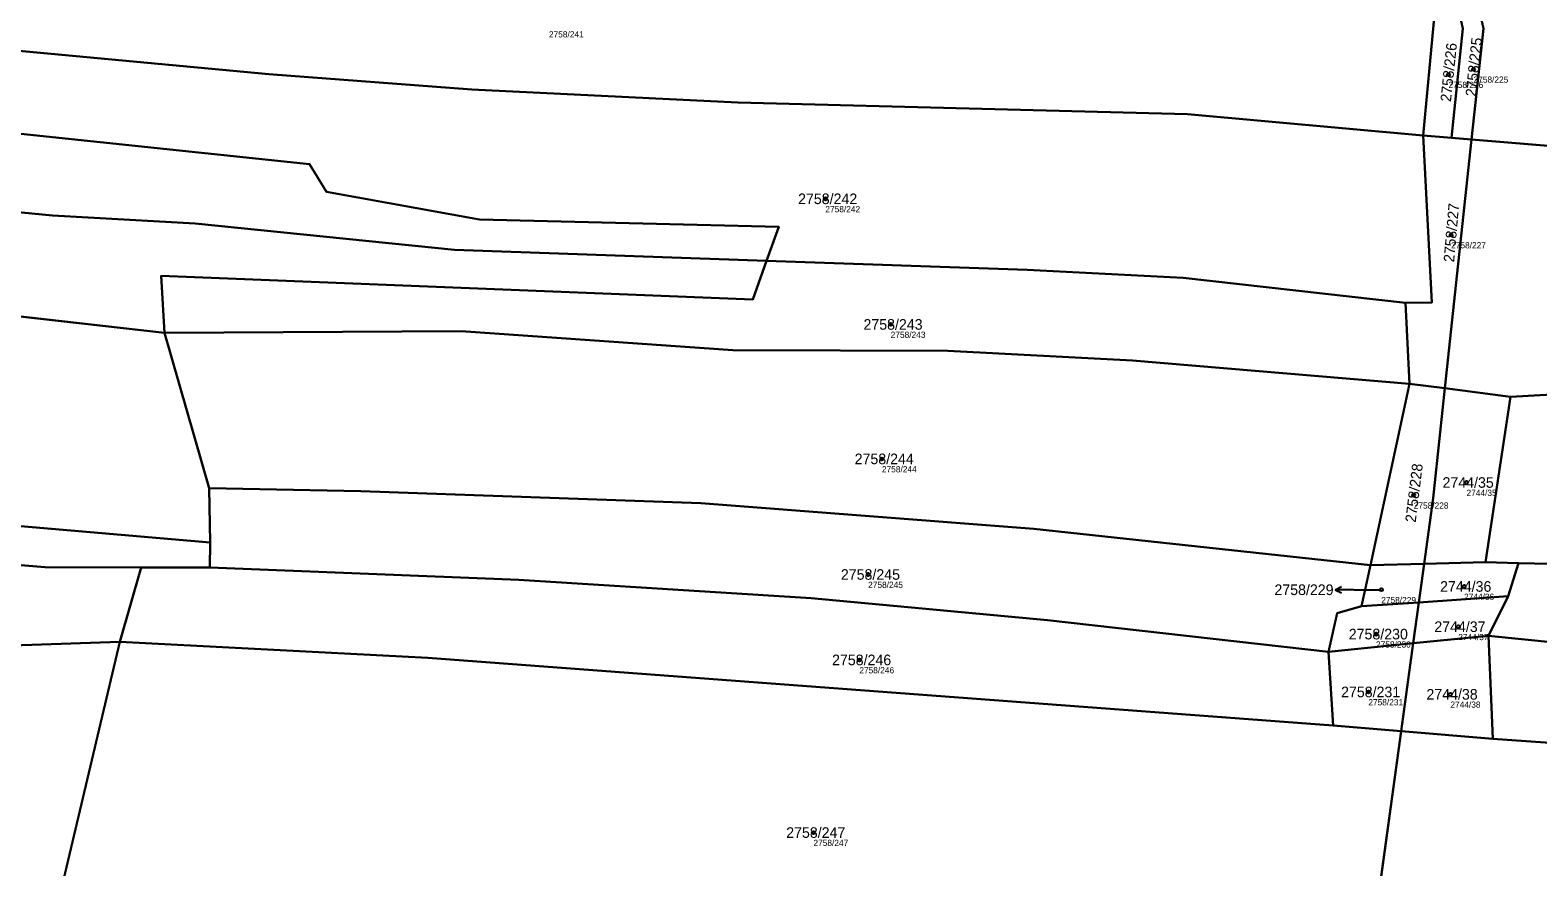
# Model space of a CAD drawing. Extents: x -739214 to -733252, y -1147612 to -1142842.
# Drawn here: x -738174 to -737932.2, y -1144719.2 to -1144584.9 of the extents above; entities that cross this region are included whole.
import ezdxf

# ---------------------------------------------------------------- set-up
doc = ezdxf.new("R2010")
doc.units = 0
for name, color, linetype in [('Definiční body', 7, 'Continuous'), ('Hranice parcel', 7, 'Continuous'), ('Parcelní čísla', 7, 'Continuous'), ('Polygon parcely', 7, 'Continuous'), ('Pop  PČ popisy', 7, 'Continuous')]:
    doc.layers.add(name, color=color, linetype=linetype)

msp = doc.modelspace()

# ---------------------------------------------------------------- linework, layer by layer
at = {"layer": 'Definiční body'}
for centre in [(-737946.56, -1144592.06), (-737942.54, -1144591.21), (-738046.49, -1144612), (-737946.13, -1144617.8), (-738036.01, -1144632.16), (-738037.42, -1144653.74), (-737943.67, -1144657.53), (-737952.13, -1144659.57), (-738039.63, -1144672.29), (-737957.34, -1144674.74), (-737944.06, -1144674.21), (-737958.18, -1144681.86), (-737944.99, -1144680.67), (-738041.04, -1144686), (-737959.41, -1144691.14), (-737946.25, -1144691.52), (-738048.4, -1144713.71)]:
    msp.add_circle(centre, 0.25, dxfattribs=at)
at = {"layer": 'Hranice parcel'}
for p, q in [((-737947.99, -1144573.79), (-737950.59, -1144601.85)), ((-737950.59, -1144601.85), (-737946.08, -1144602.22)), ((-737942.86, -1144602.48), (-737947.13, -1144642.41)), ((-737946.08, -1144602.22), (-737942.86, -1144602.48)), ((-737942.86, -1144602.48), (-737910.42, -1144605.15)), ((-738332.18, -1144613.07), (-738152.49, -1144633.53)), ((-737953.43, -1144628.69), (-737952.8, -1144641.69)), ((-738145.29, -1144658.43), (-738152.49, -1144633.53)), ((-737952.8, -1144641.69), (-737959.06, -1144670.8)), ((-737952.8, -1144641.69), (-737947.13, -1144642.41)), ((-737947.13, -1144642.41), (-737936.59, -1144643.76)), ((-737936.59, -1144643.76), (-737940.62, -1144670.33)), ((-738145.15, -1144667.14), (-738145.29, -1144658.43)), ((-738145.22, -1144671.17), (-738145.15, -1144667.14)), ((-738159.64, -1144683.08), (-738156.22, -1144671.15)), ((-738156.22, -1144671.15), (-738145.22, -1144671.17)), ((-737959.06, -1144670.8), (-737960.48, -1144677.4)), ((-737959.06, -1144670.8), (-737950.47, -1144670.58)), ((-737950.47, -1144670.58), (-737951.32, -1144676.78)), ((-737950.47, -1144670.58), (-737940.62, -1144670.33)), ((-737940.62, -1144670.33), (-737935.33, -1144670.5)), ((-737936.97, -1144675.79), (-737935.33, -1144670.5)), ((-737935.33, -1144670.5), (-737927.6, -1144670.61)), ((-737960.48, -1144677.4), (-737951.32, -1144676.78)), ((-737951.32, -1144676.78), (-737952.22, -1144683.32)), ((-737951.32, -1144676.78), (-737936.97, -1144675.79)), ((-737940.13, -1144682.13), (-737936.97, -1144675.79)), ((-738169.35, -1144724.23), (-738159.64, -1144683.08)), ((-737965.79, -1144684.72), (-737952.22, -1144683.32)), ((-737952.22, -1144683.32), (-737954.16, -1144697.45)), ((-737952.22, -1144683.32), (-737940.13, -1144682.13)), ((-737939.47, -1144698.66), (-737940.13, -1144682.13)), ((-737965.79, -1144684.72), (-737965.06, -1144696.51)), ((-737965.06, -1144696.51), (-737954.16, -1144697.45)), ((-737954.16, -1144697.45), (-737959.5, -1144736.29)), ((-737954.16, -1144697.45), (-737939.47, -1144698.66))]:
    msp.add_line(p, q, dxfattribs=at)
for points in [[(-737946.72, -1144573.9), (-737944.26, -1144584.64), (-737946.08, -1144602.22)], [(-737943.32, -1144574.2), (-737940.96, -1144584.68), (-737942.86, -1144602.48)], [(-738202.18, -1144585.77), (-738135.72, -1144592), (-738103.17, -1144594.45), (-738060.51, -1144596.56), (-737988.42, -1144598.44), (-737950.59, -1144601.85)], [(-738055.93, -1144621.98), (-738053.97, -1144616.49), (-738101.98, -1144615.33), (-738126.47, -1144610.87), (-738129.21, -1144606.46), (-738179.65, -1144601.14), (-738192.78, -1144591.33), (-738202, -1144590.5), (-738202.18, -1144585.77)], [(-738332.58, -1144599.03), (-738170.46, -1144614.7), (-738147.53, -1144615.98), (-738105.98, -1144620.21), (-738055.93, -1144621.98)], [(-737950.59, -1144601.85), (-737949.21, -1144628.64), (-737953.43, -1144628.69)], [(-738152.49, -1144633.53), (-738153, -1144624.37), (-738058.13, -1144628.18), (-738055.93, -1144621.98)], [(-738055.93, -1144621.98), (-738014.1, -1144623.39), (-737989.12, -1144624.68), (-737953.43, -1144628.69)], [(-738152.49, -1144633.53), (-738104.91, -1144633.23), (-738061.32, -1144636.29), (-738026.87, -1144636.41), (-737997.24, -1144637.93), (-737952.8, -1144641.69)], [(-737947.13, -1144642.41), (-737949.02, -1144660.04), (-737950.47, -1144670.58)], [(-737936.59, -1144643.76), (-737914.72, -1144642.53), (-737901.54, -1144642.73)], [(-738284.18, -1144652.78), (-738263.49, -1144655), (-738239.81, -1144658.33), (-738202.05, -1144660.97), (-738181.83, -1144663.99), (-738145.15, -1144667.14)], [(-738145.29, -1144658.43), (-738120.99, -1144658.93), (-738066.48, -1144660.86), (-738013.04, -1144664.94), (-737959.06, -1144670.8)], [(-738280.74, -1144660.82), (-738215.25, -1144666.64), (-738196.15, -1144669.07), (-738171.69, -1144671.1), (-738156.22, -1144671.15)], [(-738145.22, -1144671.17), (-738095.67, -1144673.14), (-738048.76, -1144676.1), (-738010.85, -1144679.6), (-737965.79, -1144684.72)], [(-737960.48, -1144677.4), (-737964.42, -1144678.5), (-737965.79, -1144684.72)], [(-738159.64, -1144683.08), (-738238.2, -1144685.76), (-738282.28, -1144686.41)], [(-738159.64, -1144683.08), (-738110.24, -1144685.65), (-737965.06, -1144696.51)], [(-737940.13, -1144682.13), (-737889.81, -1144687.21), (-737843.44, -1144689.35), (-737807.86, -1144692.49), (-737786.55, -1144696.84)], [(-737939.47, -1144698.66), (-737812.13, -1144707.59), (-737791.97, -1144708.69)]]:
    msp.add_lwpolyline(points, dxfattribs=at)
at = {"layer": 'Polygon parcely'}
for points in [[(-738103.17, -1144594.45), (-738060.51, -1144596.56), (-737988.42, -1144598.44), (-737950.59, -1144601.85), (-737947.99, -1144573.79), (-737988.52, -1144571.02), (-738047.25, -1144568.26), (-738101.75, -1144564.6), (-738169.18, -1144558.52), (-738227.34, -1144558.43), (-738211.51, -1144585.08), (-738202.18, -1144585.77), (-738135.72, -1144592)], [(-738170.46, -1144614.7), (-738147.53, -1144615.98), (-738105.98, -1144620.21), (-738055.93, -1144621.98), (-738053.97, -1144616.49), (-738101.98, -1144615.33), (-738126.47, -1144610.87), (-738129.21, -1144606.46), (-738179.65, -1144601.14), (-738192.78, -1144591.33), (-738202, -1144590.5), (-738202.18, -1144585.77), (-738211.51, -1144585.08), (-738344.75, -1144571.79), (-738338.11, -1144582.67), (-738332.58, -1144599.03)], [(-737947.99, -1144573.79), (-737950.59, -1144601.85), (-737946.08, -1144602.22), (-737944.26, -1144584.64), (-737946.72, -1144573.9)], [(-737946.08, -1144602.22), (-737942.86, -1144602.48), (-737940.96, -1144584.68), (-737943.32, -1144574.2), (-737946.72, -1144573.9), (-737944.26, -1144584.64)], [(-737910.42, -1144605.15), (-737915.09, -1144590.56), (-737919.24, -1144576.36), (-737943.32, -1144574.2), (-737940.96, -1144584.68), (-737942.86, -1144602.48)], [(-737989.12, -1144624.68), (-737953.43, -1144628.69), (-737949.21, -1144628.64), (-737950.59, -1144601.85), (-737988.42, -1144598.44), (-738060.51, -1144596.56), (-738103.17, -1144594.45), (-738135.72, -1144592), (-738202.18, -1144585.77), (-738202, -1144590.5), (-738192.78, -1144591.33), (-738179.65, -1144601.14), (-738129.21, -1144606.46), (-738126.47, -1144610.87), (-738101.98, -1144615.33), (-738053.97, -1144616.49), (-738055.93, -1144621.98), (-738014.1, -1144623.39)], [(-738152.49, -1144633.53), (-738153, -1144624.37), (-738058.13, -1144628.18), (-738055.93, -1144621.98), (-738105.98, -1144620.21), (-738147.53, -1144615.98), (-738170.46, -1144614.7), (-738332.58, -1144599.03), (-738332.18, -1144613.07)], [(-737953.43, -1144628.69), (-737952.8, -1144641.69), (-737947.13, -1144642.41), (-737942.86, -1144602.48), (-737946.08, -1144602.22), (-737950.59, -1144601.85), (-737949.21, -1144628.64)], [(-737883.04, -1144621.37), (-737891.06, -1144606.75), (-737904.6, -1144605.63), (-737898.51, -1144628.03), (-737903.13, -1144627.93), (-737910.42, -1144605.15), (-737942.86, -1144602.48), (-737947.13, -1144642.41), (-737936.59, -1144643.76), (-737914.72, -1144642.53), (-737901.54, -1144642.73), (-737892.69, -1144643.45), (-737878.15, -1144634.59)], [(-738181.83, -1144663.99), (-738145.15, -1144667.14), (-738145.29, -1144658.43), (-738152.49, -1144633.53), (-738332.18, -1144613.07), (-738337.91, -1144625.79), (-738328.4, -1144646.66), (-738284.18, -1144652.78), (-738263.49, -1144655), (-738239.81, -1144658.33), (-738202.05, -1144660.97)], [(-738061.32, -1144636.29), (-738026.87, -1144636.41), (-737997.24, -1144637.93), (-737952.8, -1144641.69), (-737953.43, -1144628.69), (-737989.12, -1144624.68), (-738014.1, -1144623.39), (-738055.93, -1144621.98), (-738058.13, -1144628.18), (-738153, -1144624.37), (-738152.49, -1144633.53), (-738104.91, -1144633.23)], [(-738120.99, -1144658.93), (-738066.48, -1144660.86), (-738013.04, -1144664.94), (-737959.06, -1144670.8), (-737952.8, -1144641.69), (-737997.24, -1144637.93), (-738026.87, -1144636.41), (-738061.32, -1144636.29), (-738104.91, -1144633.23), (-738152.49, -1144633.53), (-738145.29, -1144658.43)], [(-737959.06, -1144670.8), (-737950.47, -1144670.58), (-737949.02, -1144660.04), (-737947.13, -1144642.41), (-737952.8, -1144641.69)], [(-737940.62, -1144670.33), (-737936.59, -1144643.76), (-737947.13, -1144642.41), (-737949.02, -1144660.04), (-737950.47, -1144670.58)], [(-737901.54, -1144642.73), (-737914.72, -1144642.53), (-737936.59, -1144643.76), (-737940.62, -1144670.33), (-737935.33, -1144670.5), (-737927.6, -1144670.61), (-737918.02, -1144656.25)], [(-738171.69, -1144671.1), (-738156.22, -1144671.15), (-738145.22, -1144671.17), (-738145.15, -1144667.14), (-738181.83, -1144663.99), (-738202.05, -1144660.97), (-738239.81, -1144658.33), (-738263.49, -1144655), (-738284.18, -1144652.78), (-738280.74, -1144660.82), (-738215.25, -1144666.64), (-738196.15, -1144669.07)], [(-737965.79, -1144684.72), (-737964.42, -1144678.5), (-737960.48, -1144677.4), (-737959.06, -1144670.8), (-738013.04, -1144664.94), (-738066.48, -1144660.86), (-738120.99, -1144658.93), (-738145.29, -1144658.43), (-738145.15, -1144667.14), (-738145.22, -1144671.17), (-738095.67, -1144673.14), (-738048.76, -1144676.1), (-738010.85, -1144679.6)], [(-738159.64, -1144683.08), (-738156.22, -1144671.15), (-738171.69, -1144671.1), (-738196.15, -1144669.07), (-738215.25, -1144666.64), (-738280.74, -1144660.82), (-738280.74, -1144666.91), (-738285.33, -1144666.02), (-738282.28, -1144686.41), (-738238.2, -1144685.76)], [(-738110.24, -1144685.65), (-737965.06, -1144696.51), (-737965.79, -1144684.72), (-738010.85, -1144679.6), (-738048.76, -1144676.1), (-738095.67, -1144673.14), (-738145.22, -1144671.17), (-738156.22, -1144671.15), (-738159.64, -1144683.08)], [(-737960.48, -1144677.4), (-737951.32, -1144676.78), (-737950.47, -1144670.58), (-737959.06, -1144670.8)], [(-737935.33, -1144670.5), (-737940.62, -1144670.33), (-737950.47, -1144670.58), (-737951.32, -1144676.78), (-737936.97, -1144675.79)], [(-737843.44, -1144689.35), (-737807.86, -1144692.49), (-737786.55, -1144696.84), (-737779.45, -1144696.45), (-737775.44, -1144691.21), (-737773.26, -1144684.32), (-737788.61, -1144681.84), (-737802.37, -1144680.24), (-737827.06, -1144677.88), (-737866.37, -1144674.8), (-737893.19, -1144673.47), (-737927.6, -1144670.61), (-737935.33, -1144670.5), (-737936.97, -1144675.79), (-737940.13, -1144682.13), (-737889.81, -1144687.21)], [(-737965.79, -1144684.72), (-737952.22, -1144683.32), (-737951.32, -1144676.78), (-737960.48, -1144677.4), (-737964.42, -1144678.5)], [(-737952.22, -1144683.32), (-737940.13, -1144682.13), (-737936.97, -1144675.79), (-737951.32, -1144676.78)], [(-738159.64, -1144683.08), (-738238.2, -1144685.76), (-738282.28, -1144686.41), (-738278.89, -1144721.3), (-738216.16, -1144725.06), (-738169.35, -1144724.23)], [(-738145.15, -1144726.26), (-737996.96, -1144733.06), (-737967.12, -1144735.81), (-737962.68, -1144736.21), (-737959.5, -1144736.29), (-737954.16, -1144697.45), (-737965.06, -1144696.51), (-738110.24, -1144685.65), (-738159.64, -1144683.08), (-738169.35, -1144724.23), (-738163.17, -1144729.06), (-738152.62, -1144728.93), (-738150.61, -1144726.06)], [(-737954.16, -1144697.45), (-737952.22, -1144683.32), (-737965.79, -1144684.72), (-737965.06, -1144696.51)], [(-737954.16, -1144697.45), (-737939.47, -1144698.66), (-737940.13, -1144682.13), (-737952.22, -1144683.32)], [(-737791.97, -1144708.69), (-737786.55, -1144696.84), (-737807.86, -1144692.49), (-737843.44, -1144689.35), (-737889.81, -1144687.21), (-737940.13, -1144682.13), (-737939.47, -1144698.66), (-737812.13, -1144707.59)], [(-737959.5, -1144736.29), (-737921.54, -1144739.59), (-737873.32, -1144742.63), (-737845.98, -1144748.18), (-737818.23, -1144752.53), (-737684.18, -1144763.79), (-737682.1, -1144763.2), (-737631.9, -1144758.5), (-737614.35, -1144760.06), (-737607.8, -1144729.63), (-737629.72, -1144724.33), (-737672.56, -1144716.77), (-737701.47, -1144712.74), (-737738.82, -1144709.28), (-737751.77, -1144707.72), (-737758.68, -1144709.7), (-737771.79, -1144717.13), (-737785.8, -1144715.91), (-737792.37, -1144709.57), (-737791.97, -1144708.69), (-737812.13, -1144707.59), (-737939.47, -1144698.66), (-737954.16, -1144697.45)]]:
    msp.add_lwpolyline(points, close=True, dxfattribs=at)
at = {"layer": 'Pop  PČ popisy'}
for p, q in [((-737964.73, -1144674.74), (-737963.73, -1144674.24)), ((-737961.73, -1144674.74), (-737964.73, -1144674.74)), ((-737964.73, -1144674.74), (-737963.73, -1144675.24)), ((-737961.73, -1144674.74), (-737957.34, -1144674.74))]:
    msp.add_line(p, q, dxfattribs=at)

# ---------------------------------------------------------------- texts
at = {"layer": 'Definiční body'}
for s, p in [('2758/241', (-738090.82, -1144586.1)), ('2758/225', (-737942.54, -1144593.37)), ('2758/226', (-737946.56, -1144594.22)), ('2758/242', (-738046.49, -1144614.16)), ('2758/227', (-737946.13, -1144619.96)), ('2758/243', (-738036.01, -1144634.32)), ('2758/244', (-738037.42, -1144655.9)), ('2744/35', (-737943.67, -1144659.69)), ('2758/228', (-737952.13, -1144661.73)), ('2758/245', (-738039.63, -1144674.45)), ('2758/229', (-737957.34, -1144676.9)), ('2744/36', (-737944.06, -1144676.37)), ('2744/37', (-737944.99, -1144682.83)), ('2758/230', (-737958.18, -1144684.02)), ('2758/246', (-738041.04, -1144688.16)), ('2758/231', (-737959.41, -1144693.3)), ('2744/38', (-737946.25, -1144693.68)), ('2758/247', (-738048.4, -1144715.87))]:
    msp.add_text(s, height=1, dxfattribs=at).set_placement(p)
at = {"layer": 'Parcelní čísla'}
for s, rotation, p in [('2758/226', 84, (-737946.17, -1144596.5)), ('2758/225', 84, (-737942.15, -1144595.65)), ('2758/227', 85, (-737945.66, -1144622.23)), ('2758/228', 83, (-737951.82, -1144664.01))]:
    msp.add_text(s, height=1.7, rotation=rotation, dxfattribs=at).set_placement(p)
for s, p in [('2758/242', (-738050.86, -1144612.85)), ('2758/243', (-738040.38, -1144633.01)), ('2758/244', (-738041.79, -1144654.59)), ('2744/35', (-737947.51, -1144658.38)), ('2758/245', (-738044, -1144673.14)), ('2758/229', (-737974.47, -1144675.59)), ('2744/36', (-737947.9, -1144675.06)), ('2758/230', (-737962.55, -1144682.71)), ('2744/37', (-737948.83, -1144681.52)), ('2758/246', (-738045.41, -1144686.85)), ('2758/231', (-737963.78, -1144691.99)), ('2744/38', (-737950.09, -1144692.37)), ('2758/247', (-738052.77, -1144714.56))]:
    msp.add_text(s, height=1.7, dxfattribs=at).set_placement(p)

doc.saveas('drawing.dxf')
